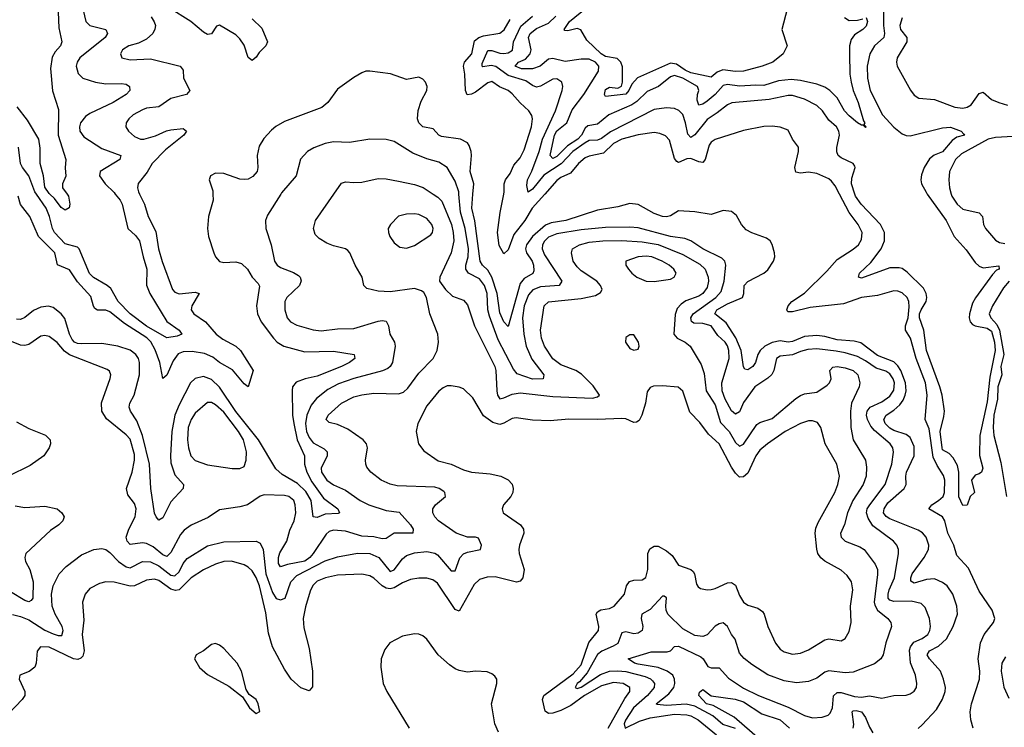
# Model space of a CAD drawing. Header units: inches. Extents: x 1694797 to 1849917, y 907313 to 1017959.
# Tile 716 of 834: x 1794345 to 1799194, y 977374 to 980858. Entities that reach past the tile are written whole.
import ezdxf

# ---------------------------------------------------------------- set-up
doc = ezdxf.new("R2010")
doc.units = ezdxf.units.IN
doc.header["$MEASUREMENT"] = 0
doc.layers.add('B7997', color=7, linetype='Continuous')
doc.layers.add('B7998', color=7, linetype='Continuous')

msp = doc.modelspace()

# ---------------------------------------------------------------- linework, layer by layer
at = {"layer": 'B7997', "color": 5}
for points, elevation in [([(1795631.6, 980000), (1795564.9, 979895.1), (1795555.8, 979870), (1795557.6, 979830), (1795583, 979750), (1795599.8, 979670), (1795614, 979650), (1795630, 979638.4), (1795693.4, 979613.4), (1795718, 979598), (1795727.2, 979590), (1795731.7, 979571.7), (1795724, 979550), (1795660.8, 979490), (1795651.4, 979470), (1795650.2, 979430), (1795662.9, 979390), (1795679.6, 979370), (1795710, 979353.4), (1795790, 979331), (1795830, 979326.5), (1795910, 979336.3), (1795990, 979338.2), (1796110, 979373.9), (1796130, 979377), (1796150, 979373), (1796161.7, 979350), (1796168.8, 979310), (1796190.2, 979270), (1796194.7, 979250), (1796180.6, 979170), (1796170.2, 979150), (1796158.7, 979141.3), (1796131.2, 979128.8), (1795990, 979091.7), (1795915, 979065), (1795863, 979037), (1795807.5, 978992.5), (1795780.7, 978959.3), (1795759.1, 978910), (1795753.3, 978870), (1795758.4, 978830), (1795770, 978800.1), (1795790, 978774.3), (1795845.4, 978745.4), (1795859.1, 978730), (1795858.9, 978710), (1795829.2, 978650), (1795830.7, 978630), (1795858.1, 978590), (1795890, 978567.5), (1795950, 978540.9), (1796021.8, 978490), (1796064, 978470), (1796150, 978441.3), (1796213.2, 978433.2), (1796270.2, 978370), (1796282.8, 978350), (1796280.7, 978330), (1796190.1, 978329.9), (1796150, 978304), (1796130, 978302.4), (1796090, 978311.6), (1796030, 978314.1), (1795950, 978340.3), (1795890, 978345.2), (1795870, 978337.9), (1795855.2, 978324.8), (1795790.4, 978229.6), (1795774, 978210), (1795750, 978192), (1795664.8, 978175.2), (1795630, 978164), (1795619.5, 978179.5), (1795619.4, 978210), (1795626.5, 978233.5), (1795660.2, 978290), (1795675.4, 978344.6), (1795696.5, 978390), (1795704.7, 978430), (1795702.2, 978470), (1795694.5, 978490), (1795670, 978510.6), (1795650, 978514.9), (1795550, 978518), (1795530, 978511.5), (1795467.3, 978470), (1795430, 978459.3), (1795330, 978443.9), (1795272.8, 978407.2), (1795190.1, 978369.9), (1795156.1, 978343.9), (1795137.1, 978322.9), (1795090, 978234), (1795070, 978215.5), (1795050, 978223.1), (1795002.9, 978262.9), (1794970, 978279), (1794950, 978281.4), (1794890, 978273.2), (1794873.8, 978290), (1794869.9, 978310), (1794882.1, 978350), (1794913.6, 978410), (1794918.4, 978450), (1794910, 978475.1), (1794878.1, 978518.1), (1794872.1, 978550), (1794899.1, 978630), (1794910.8, 978689.2), (1794910, 978717.2), (1794890, 978791.8), (1794870, 978814.5), (1794773.5, 978893.5), (1794749.9, 978930), (1794748.3, 978971.7), (1794791.1, 979091.1), (1794794, 979110), (1794787.3, 979127.3), (1794775.4, 979135.4), (1794590, 979207.9), (1794566.6, 979226.6), (1794530, 979269.2), (1794490, 979297.5), (1794470, 979302.4), (1794450, 979299.5), (1794390, 979259.6), (1794370, 979254), (1794350, 979255.1), (1794297.1, 979277.1)], 740), ([(1794310, 977929.9), (1794350, 977919.9), (1794390, 977903.5), (1794470, 977852), (1794510, 977833.2), (1794534.2, 977825.8), (1794553.5, 977826.5), (1794558.9, 977850), (1794555, 977870), (1794519.6, 977930), (1794505.3, 977970), (1794501.4, 978030), (1794510.2, 978070), (1794540.2, 978130), (1794573.8, 978166.2), (1794650, 978222.4), (1794710, 978249.8), (1794750, 978254.8), (1794770, 978248.9), (1794790, 978234.4), (1794832, 978190), (1794870, 978163.5), (1794890, 978159.7), (1794950, 978189.4), (1794990, 978188.2), (1795030, 978168.1), (1795090, 978123.3), (1795110, 978119.3), (1795130, 978139.6), (1795150, 978180.2), (1795170, 978205.5), (1795270, 978267), (1795350, 978287.2), (1795510, 978290.8), (1795530, 978279.7), (1795543.7, 978250), (1795557.9, 978130), (1795590, 978037.1), (1795607.7, 978007.7), (1795630, 978000.9), (1795651.9, 978010), (1795680.3, 978090), (1795710, 978121.8), (1795850, 978193.2), (1795910, 978212.7), (1796008.2, 978231.8), (1796070, 978228.9), (1796113.6, 978210), (1796170, 978141.6), (1796190, 978149.9), (1796230, 978202.6), (1796250, 978220.2), (1796290, 978233.5), (1796350, 978239), (1796390, 978230.4), (1796402.5, 978222.5), (1796470, 978143.7), (1796490, 978144.2), (1796512.1, 978207.9), (1796530, 978227.4), (1796550, 978236.9), (1796614.4, 978250), (1796619.7, 978270), (1796604.3, 978304.3), (1796590.1, 978310.1), (1796549.9, 978310.1), (1796494.2, 978330), (1796408.4, 978390), (1796389.4, 978410), (1796379.7, 978430), (1796379.2, 978450), (1796392.6, 978470), (1796441.3, 978510), (1796439.1, 978530), (1796434.3, 978534.3), (1796411.6, 978550), (1796390, 978556.6), (1796203.6, 978563.6), (1796170, 978570.2), (1796125.3, 978590), (1796074.3, 978630), (1796055.3, 978655.3), (1796049.1, 978670), (1796048.1, 978690), (1796058.6, 978750), (1796052.6, 978770), (1796036.5, 978790), (1795961.5, 978841.5), (1795910, 978865.4), (1795870, 978875.3), (1795855.3, 978890), (1795864.7, 978910), (1795930, 978969.8), (1795990, 979000.4), (1796030, 979011.3), (1796090, 979019.4), (1796210, 979015.2), (1796235.5, 979024.5), (1796256.6, 979043.4), (1796310, 979118.2), (1796381.2, 979190), (1796401.1, 979230), (1796408.4, 979270), (1796405, 979310), (1796364.6, 979410), (1796348.8, 979490), (1796334.7, 979514.7), (1796323.2, 979523.2), (1796290, 979534.7), (1796170, 979518.6), (1796110, 979522.2), (1796054, 979534), (1796039.5, 979550), (1796031.5, 979590), (1795998, 979650), (1795971.4, 979710), (1795961.4, 979721.4), (1795950, 979730.2), (1795890, 979744), (1795857.8, 979757.8), (1795820.3, 979780.3), (1795800.6, 979800.6), (1795792.2, 979830), (1795802, 979870), (1795892.9, 980000)], 760), ([(1795296.7, 980000), (1795297.8, 979970), (1795274.8, 979890), (1795269.4, 979830), (1795275.2, 979790), (1795301.9, 979710), (1795310.2, 979690), (1795330, 979668), (1795350, 979662.8), (1795410, 979666.7), (1795437.9, 979657.9), (1795467.3, 979630), (1795490.8, 979590.7), (1795519.5, 979559.5), (1795526.1, 979546.1), (1795511.4, 979450), (1795516.1, 979410), (1795535, 979370), (1795595.7, 979290), (1795612.9, 979270), (1795645.5, 979250), (1795750, 979222.9), (1795890, 979226.3), (1795992.7, 979210), (1795995.8, 979190), (1795970.2, 979170), (1795930.2, 979150), (1795810, 979102.8), (1795750.9, 979089.1), (1795707.3, 979072.7), (1795689.3, 979050), (1795687.4, 979032.6), (1795689, 978911), (1795694.6, 978870), (1795711.8, 978790), (1795748.1, 978710), (1795748.6, 978670), (1795759, 978630), (1795783.1, 978583.1), (1795841.8, 978501.8), (1795912.7, 978450), (1795920.3, 978430), (1795913.8, 978426.2), (1795850, 978422.5), (1795810, 978407.2), (1795790.8, 978410.8), (1795779.9, 978490), (1795755.1, 978535.1), (1795713.6, 978573.6), (1795638.6, 978618.6), (1795606.5, 978646.5), (1795522.1, 978790), (1795409, 978929), (1795330, 979049.5), (1795290, 979085.8), (1795250, 979100.7), (1795210, 979091.2), (1795186.3, 979070), (1795130, 978961), (1795109.7, 978910), (1795094.8, 978830), (1795087.9, 978710), (1795090, 978675.5), (1795110, 978617.2), (1795151.7, 978570), (1795150.2, 978550), (1795090, 978484.4), (1795050, 978404.4), (1795030, 978394), (1795016.8, 978410), (1795009, 978429), (1794991.8, 978550), (1794985, 978670), (1794950.9, 978810), (1794922.6, 978882.6), (1794891.4, 978930), (1794883.8, 978950), (1794887.4, 978970), (1794909.3, 979010), (1794935.9, 979110), (1794935.8, 979170), (1794930.9, 979190), (1794917.6, 979210), (1794890, 979231.6), (1794829.2, 979250.8), (1794750, 979264.5), (1794650, 979261.7), (1794630, 979263.1), (1794615.2, 979270), (1794603, 979283), (1794589.9, 979310), (1794567, 979387), (1794549.1, 979410), (1794510, 979440.8), (1794487.4, 979447.4), (1794450, 979443.1), (1794414.1, 979425.9), (1794370, 979392.1), (1794350, 979382.3), (1794330, 979384)], 720), ([(1794935.7, 980000), (1794959.5, 979950), (1794978.6, 979890), (1795015, 979815), (1795029.6, 979730), (1795046.9, 979666.9), (1795097.7, 979530), (1795110, 979517.1), (1795130, 979508.6), (1795210, 979516.2), (1795228.5, 979510), (1795193, 979450), (1795189.6, 979430), (1795203.5, 979410), (1795259.7, 979370), (1795312.1, 979310), (1795345.7, 979285.7), (1795409.5, 979250), (1795432.2, 979230), (1795495, 979130), (1795470.4, 979050), (1795450, 979064.8), (1795393.5, 979133.5), (1795330, 979169.7), (1795296.6, 979196.6), (1795254.9, 979214.9), (1795194.9, 979225.1), (1795150, 979222.4), (1795126.5, 979213.5), (1795101.7, 979178.3), (1795070, 979107.2), (1795050, 979091.3), (1795034.9, 979170), (1795013.1, 979233.1), (1794991.8, 979271.8), (1794971.1, 979291), (1794862.3, 979362.3), (1794790, 979419.2), (1794770, 979427.8), (1794728.7, 979428.7), (1794716.2, 979436.2), (1794708.4, 979448.4), (1794695.8, 979495.8), (1794630, 979568), (1794590, 979625.8), (1794531, 979651), (1794518.7, 979710), (1794438.1, 979790), (1794395.2, 979890), (1794349, 979949), (1794337.1, 979990)], 680), ([(1794816.1, 980000), (1794839.8, 979970), (1794850.1, 979950), (1794878.6, 979830), (1794915.9, 979795.9), (1794935.7, 979770), (1794953.3, 979690), (1794972.1, 979630), (1794970.5, 979550.5), (1794986, 979510), (1795070, 979371.8), (1795130.6, 979330), (1795144, 979310), (1795120.3, 979299.7), (1795070, 979292.1), (1794970, 979349.6), (1794890, 979409.2), (1794830.3, 979470), (1794793.8, 979533.8), (1794775.7, 979550), (1794708.7, 979588.7), (1794689.3, 979609.3), (1794639, 979730), (1794630, 979737.7), (1794570, 979754.8), (1794517.6, 979810), (1794506.4, 979830), (1794491.9, 979890), (1794475.1, 979930), (1794427.4, 980000)], 660), ([(1794578.8, 980000), (1794586.4, 979990), (1794591.7, 979950), (1794588.3, 979931.7), (1794570, 979920.7), (1794550, 979933.7), (1794517.5, 979977.5), (1794493.1, 980000)], 640), ([(1796381.9, 980000), (1796404.9, 979984.9), (1796423.9, 979963.9), (1796471.4, 979850), (1796480.4, 979810), (1796482.9, 979770), (1796470.5, 979710), (1796414.5, 979590), (1796412.7, 979570), (1796442.9, 979530), (1796476.6, 979496.6), (1796530, 979476.9), (1796550, 979454.5), (1796584.9, 979350), (1796685.2, 979150), (1796690.3, 979130), (1796694.1, 979030), (1796697.9, 979010), (1796710, 978991.6), (1796730, 978995.8), (1796770, 979014.4), (1796810, 979021.3), (1796970, 979002.3), (1797165.9, 978994.1), (1797190, 979000.4), (1797200.3, 979010), (1797170, 979055.6), (1797112.5, 979112.4), (1797084.2, 979130), (1797010, 979158.2), (1796970, 979188.4), (1796930.1, 979250.1), (1796915.4, 979290), (1796910.1, 979330), (1796928.2, 979450), (1796950, 979468.7), (1797110, 979484.6), (1797180, 979500), (1797205.5, 979514.5), (1797214.2, 979530), (1797206, 979550), (1797187.1, 979570), (1797110, 979622), (1797090, 979640.7), (1797070.9, 979670), (1797063.2, 979710), (1797067.9, 979730), (1797101.1, 979750), (1797150, 979763.2), (1797216, 979770), (1797310, 979770.6), (1797410, 979764.7), (1797490, 979751.3), (1797610, 979702.5), (1797693.7, 979653.7), (1797719.9, 979630), (1797735.7, 979590), (1797736.6, 979570), (1797730, 979540.2), (1797709.9, 979510), (1797690, 979497.2), (1797625.4, 979474.6), (1797602.2, 979457.8), (1797583.6, 979436.4), (1797573.2, 979406.8), (1797566.8, 979310), (1797583.1, 979290), (1797623, 979270), (1797646.6, 979250), (1797700.6, 979160.6), (1797715.6, 979115.6), (1797726.4, 979030), (1797770, 978961), (1797795.5, 978875.5), (1797838.5, 978830), (1797870, 978775.6), (1797890, 978757.4), (1797910, 978767.2), (1797974.9, 978865.1), (1797990, 978874.4), (1798050, 978895), (1798166.7, 978993.3), (1798190, 979007.8), (1798210, 979015.1), (1798270, 979023.9), (1798321.6, 979058.4), (1798333.7, 979070), (1798340.3, 979090), (1798335.3, 979130), (1798350, 979147.6), (1798370, 979151.1), (1798410, 979144.5), (1798449.7, 979130), (1798471.8, 979110), (1798482.2, 979070), (1798479.7, 979050), (1798441, 978970), (1798436, 978930), (1798437.5, 978850), (1798449, 978790), (1798509.8, 978690), (1798515.3, 978655.3), (1798512.7, 978610), (1798497.9, 978570), (1798447.2, 978490), (1798422.2, 978430), (1798407.4, 978372.6), (1798387.7, 978327.7), (1798389.7, 978310), (1798409.7, 978290), (1798482.7, 978262.7), (1798503.1, 978250), (1798557.7, 978177.7), (1798569.4, 978150), (1798570, 978126.8), (1798552.6, 977990), (1798555.6, 977975.6), (1798570, 977949.9), (1798619.8, 977910), (1798634.5, 977890), (1798638.8, 977870), (1798610.6, 977790), (1798596.5, 977730), (1798586.2, 977710), (1798553.7, 977686.3), (1798450, 977644.8), (1798410, 977641.2), (1798330, 977651.7), (1798310, 977645.8), (1798270, 977615), (1798230, 977598.6), (1798170, 977592.8), (1798110, 977603), (1798030, 977632.2), (1797950, 977682.2), (1797912.2, 977712.2), (1797890, 977738.7), (1797867.9, 977807.9), (1797850, 977830.2), (1797830, 977870.3), (1797810, 977888.4), (1797790, 977883.9), (1797770, 977870.9), (1797730, 977828.6), (1797710, 977820.5), (1797670, 977826.1), (1797610, 977858.8), (1797537.4, 977930), (1797528.5, 977950), (1797526.6, 977970), (1797530, 978011.3), (1797519.4, 978019.4), (1797510, 978020.2), (1797450, 977953.5), (1797408.8, 977931.2), (1797405.5, 977910), (1797414.5, 977870), (1797409.7, 977850), (1797390, 977837.4), (1797370, 977834.5), (1797330, 977843.5), (1797310, 977839.2), (1797290, 977786.5), (1797267.6, 977772.4), (1797211.1, 977748.9), (1797190, 977732.2), (1797138.9, 977641.1), (1797102.6, 977597.4), (1797090.6, 977590), (1797080.3, 977570), (1797090, 977565), (1797110, 977571.3), (1797206.1, 977633.9), (1797250, 977649.7), (1797290, 977652.5), (1797330, 977649.2), (1797424.5, 977624.5), (1797452, 977612), (1797462.1, 977602.1), (1797470.5, 977590), (1797468.8, 977570), (1797436.1, 977530), (1797367.6, 977470), (1797328.6, 977408.6), (1797321.1, 977390), (1797326, 977370), (1797396.6, 977403.4), (1797450, 977419.7), (1797570, 977438.7), (1797630, 977435.6), (1797650.6, 977430), (1797686.2, 977410), (1797776, 977336)], 760), ([(1797870, 977367.1), (1797808.2, 977388.2), (1797758.7, 977430), (1797670, 977478.1), (1797627.7, 977487.7), (1797530, 977481.1), (1797485.1, 977485.1), (1797479.3, 977490), (1797541, 977539), (1797567.2, 977570), (1797572.1, 977590), (1797569.9, 977610), (1797560.9, 977630), (1797533.3, 977650), (1797490, 977668.5), (1797390, 977684.7), (1797373.1, 977690), (1797341.3, 977710), (1797455, 977745), (1797534.2, 977745.8), (1797549.2, 977750.8), (1797570, 977772.2), (1797590, 977772.9), (1797699.9, 977719.9), (1797711.2, 977711.2), (1797733.6, 977673.6), (1797750, 977666.5), (1797790, 977666.2), (1797835.7, 977615.7), (1797910, 977567), (1797983.9, 977530), (1798130, 977472), (1798210, 977432.4), (1798250, 977420.2), (1798296.7, 977423.4), (1798326, 977434), (1798336.9, 977443.1), (1798348.5, 977470), (1798352.2, 977527.8), (1798370, 977545.6), (1798390, 977544.6), (1798455.3, 977524.7), (1798490, 977522.5), (1798530, 977528.1), (1798590, 977516.5), (1798650, 977530.2), (1798710, 977532.4), (1798730, 977538), (1798749, 977551), (1798761.4, 977570), (1798763.7, 977590), (1798755.8, 977630), (1798731.3, 977691.3), (1798726.5, 977753.5), (1798731, 977770), (1798747.7, 977792.3), (1798790, 977810.7), (1798817.6, 977830), (1798827.7, 977850), (1798830.4, 977870), (1798825.2, 977910), (1798804, 977964), (1798783.7, 977983.7), (1798735.3, 977995.3), (1798650, 977992.7), (1798630, 978000.2), (1798621.9, 978010), (1798621, 978030), (1798626.9, 978050), (1798652.4, 978110), (1798672.8, 978230), (1798672, 978250), (1798664.2, 978270), (1798648.5, 978290), (1798546.3, 978366.3), (1798523.3, 978403.3), (1798514.5, 978430), (1798518.7, 978450), (1798530.9, 978469.1), (1798607.4, 978570), (1798639.7, 978670), (1798648.4, 978728.4), (1798644.3, 978750), (1798631.7, 978770), (1798555.1, 978835.1), (1798537.2, 978857.2), (1798519.2, 978890), (1798514.5, 978910), (1798518, 978930), (1798533.5, 978950), (1798590, 978976), (1798630, 979005), (1798650, 979033.8), (1798653.6, 979070), (1798646.7, 979090), (1798630, 979114.9), (1798610, 979127.7), (1798562, 979142), (1798510, 979179.2), (1798470, 979199.2), (1798410, 979218.3), (1798366.3, 979226.3), (1798270, 979237.1), (1798225.8, 979234.2), (1798190, 979224.9), (1798150, 979207.2), (1798090, 979202), (1798071.3, 979190), (1798059.6, 979130), (1798048.5, 979111.5), (1798030, 979093.4), (1797965.9, 979050), (1797910, 978972.7), (1797890, 978927.4), (1797870, 978915.3), (1797850, 978931.4), (1797819.3, 978990), (1797804.6, 979030), (1797803.5, 979070), (1797839, 979190), (1797836.5, 979230), (1797830, 979252.2), (1797819.7, 979270), (1797783.2, 979303.1), (1797750.4, 979350), (1797710, 979363), (1797664.7, 979364.7), (1797652.8, 979372.8), (1797649.5, 979389.5), (1797661.7, 979410), (1797773, 979490), (1797799.5, 979520.5), (1797813.5, 979570), (1797822, 979650), (1797818, 979670), (1797803.5, 979683.5), (1797710, 979729.9), (1797649.9, 979769.9), (1797620.5, 979780.5), (1797550, 979790.7), (1797390, 979834), (1797350, 979837.4), (1797230, 979834.6), (1797110, 979823), (1796990, 979804.6), (1796950, 979787.2), (1796930, 979767.4), (1796920.5, 979750), (1796918.1, 979730), (1796930, 979700.2), (1797015, 979570), (1797002.6, 979550), (1796910, 979542.4), (1796871.5, 979528.5), (1796850, 979502.9), (1796829.5, 979450), (1796821.7, 979390), (1796827.6, 979310), (1796838.7, 979250), (1796867.3, 979187.3), (1796926.2, 979110), (1796923, 979090), (1796870, 979088.3), (1796794.9, 979114.9), (1796776.7, 979136.7), (1796701.3, 979281.3), (1796658.4, 979398.4), (1796650.6, 979430), (1796646.6, 979510), (1796634.5, 979550), (1796610, 979582.9), (1796555.7, 979610), (1796542.6, 979630), (1796543, 979650), (1796553.8, 979690), (1796555.1, 979730), (1796538.2, 979830), (1796515.2, 979910), (1796508.2, 980000)], 740), ([(1798770, 977367.3), (1798790, 977385.5), (1798859.2, 977460.8), (1798890, 977511.6), (1798902.5, 977550), (1798904.2, 977570), (1798894.5, 977610), (1798879.2, 977650), (1798825.8, 977710), (1798814.5, 977730), (1798824.7, 977750), (1798870, 977774), (1798909.4, 977810), (1798941.2, 977870), (1798962.5, 977930), (1798960.2, 977970), (1798940.7, 978030), (1798911.9, 978070), (1798890, 978086.2), (1798850, 978104.7), (1798810, 978100.8), (1798750, 978083.9), (1798733.2, 978093.2), (1798733.2, 978110), (1798740.5, 978130), (1798798.7, 978210), (1798820.3, 978250), (1798822.4, 978270), (1798808.5, 978310), (1798790.9, 978330.9), (1798770, 978344.5), (1798630, 978400.1), (1798611.2, 978411.2), (1798598.4, 978430), (1798601.3, 978450), (1798620.9, 978479.1), (1798700.8, 978550), (1798709.9, 978570), (1798708.1, 978610), (1798712.7, 978630), (1798750.3, 978710), (1798750, 978755.8), (1798730, 978801.6), (1798710, 978816.2), (1798650, 978835.9), (1798630, 978847.4), (1798607.1, 978870), (1798599.9, 978890), (1798612.2, 978910), (1798650, 978934.9), (1798678.6, 978961.4), (1798695.1, 978984.9), (1798705.3, 979010), (1798709.7, 979030.3), (1798707.9, 979070), (1798684.7, 979130), (1798670, 979153.5), (1798650, 979173.3), (1798570, 979203.9), (1798486.6, 979266.6), (1798454.6, 979274.6), (1798370, 979281.8), (1798310, 979298.5), (1798270, 979303.2), (1798210, 979298.9), (1798150, 979274.2), (1798130, 979270.9), (1798090, 979277), (1798050, 979268.4), (1798013.7, 979250), (1797991.3, 979230), (1797979.7, 979210), (1797969.2, 979170.7), (1797955.1, 979150), (1797930, 979133.8), (1797916.6, 979136.6), (1797908.9, 979148.9), (1797898.3, 979230), (1797872, 979292), (1797824.9, 979364.9), (1797768.2, 979410), (1797777.4, 979430), (1797830, 979458.8), (1797903.8, 979490), (1797910.4, 979509.6), (1797912.5, 979550), (1797931.4, 979568.6), (1798009.6, 979610), (1798030, 979627), (1798057.8, 979670), (1798063.1, 979690), (1798062.2, 979710), (1798050.7, 979750.7), (1798040.5, 979770), (1798022.3, 979782.3), (1797950, 979808.2), (1797923.2, 979823.2), (1797899.3, 979850), (1797874.7, 979894.7), (1797850, 979914.3), (1797810, 979918.7), (1797750, 979899.1), (1797670, 979912.2), (1797590, 979917.8), (1797550, 979893.3), (1797530, 979888.1), (1797510, 979889.9), (1797470, 979903.4), (1797390, 979948.5), (1797350, 979952.5), (1797290, 979936.1), (1797190, 979919.9), (1797034.9, 979870), (1796962.5, 979857.5), (1796933.8, 979846.3), (1796870.8, 979790), (1796841.2, 979750), (1796836.5, 979730), (1796840.9, 979710), (1796869.2, 979669.2), (1796876.1, 979650), (1796877.7, 979622.3), (1796871.7, 979608.3), (1796830, 979584.6), (1796810, 979558.9), (1796750, 979348.2), (1796730, 979370.6), (1796710, 979414.4), (1796695.9, 979510), (1796670, 979590.4), (1796650, 979625), (1796623.6, 979650), (1796612.4, 979670), (1796587.1, 979867.1), (1796571.4, 979930), (1796577.4, 980000)], 720), ([(1796931.3, 980000), (1796869.6, 979930.4), (1796833.4, 979870), (1796778.9, 979801.1), (1796750, 979724.3), (1796730, 979705.5), (1796706.6, 979746.6), (1796697.9, 979810), (1796711, 979909), (1796728.8, 980000)], 680), ([(1799040.6, 977370), (1799028.9, 977410), (1799025.4, 977450), (1799031.7, 977490), (1799071.4, 977610), (1799073.1, 977650), (1799064.8, 977710), (1799077.1, 977790), (1799094.9, 977830), (1799140.7, 977890), (1799146.3, 977910), (1799133.7, 977950), (1799070, 978043.4), (1799017.7, 978157.7), (1798959.1, 978219.1), (1798945.4, 978270), (1798916.3, 978330), (1798900.7, 978390), (1798890, 978409.9), (1798822, 978450), (1798836, 978470), (1798870.2, 978489.8), (1798892.3, 978510), (1798899.9, 978530), (1798900.8, 978590), (1798893.9, 978613.9), (1798862.4, 978662.4), (1798843.8, 978703.8), (1798823.8, 978843.8), (1798803.3, 978890), (1798813.3, 979010), (1798804.9, 979070), (1798759.3, 979190), (1798732.2, 979290), (1798706.9, 979330), (1798706.7, 979350), (1798719.9, 979390), (1798724.6, 979444.6), (1798723.2, 979470), (1798714.9, 979490), (1798690, 979513.2), (1798670, 979521.2), (1798650, 979522.5), (1798570, 979500.2), (1798490, 979489.9), (1798401.2, 979458.8), (1798238.5, 979441.5), (1798150, 979419.4), (1798130, 979419.7), (1798124.4, 979424.4), (1798122.2, 979430), (1798128.9, 979450), (1798147, 979470), (1798210, 979512), (1798319.8, 979620.2), (1798370, 979678), (1798450, 979727.9), (1798475.7, 979750), (1798490, 979775.5), (1798493.7, 979810), (1798473.7, 979850), (1798429.6, 979909.7), (1798381.5, 980000)], 680), ([(1798814.6, 980000), (1798906.8, 979870), (1798946.8, 979790), (1799005.1, 979725.1), (1799050, 979662.2), (1799070, 979644.2), (1799090, 979636.8), (1799166, 979646), (1799168.4, 979630), (1799155.8, 979624.2), (1799136.3, 979603.7), (1799051.5, 979488.5), (1799037.6, 979462.4), (1799022.5, 979410), (1799020.4, 979390), (1799025.4, 979370), (1799037.2, 979357.2), (1799050.1, 979350.1), (1799110, 979339.4), (1799130, 979324.1), (1799144.9, 979270), (1799148.6, 979230), (1799122.2, 979097.8), (1799110, 978976.2), (1799073.8, 978810), (1799071.6, 978711.6), (1799087.7, 978650), (1799081, 978630), (1799070, 978621.2), (1799050, 978616), (1799032.4, 978590), (1799047.7, 978530), (1799026, 978510), (1799010, 978468), (1798990, 978466.6), (1798970, 978508.7), (1798969.8, 978629.8), (1798962.9, 978662.9), (1798941.3, 978701.3), (1798921.5, 978721.5), (1798890, 978739.5), (1798887.1, 978750), (1798878.4, 978830), (1798896.5, 978903.5), (1798898.7, 978930), (1798887.1, 979010), (1798877, 979050), (1798810.4, 979230), (1798797.3, 979330), (1798776.7, 979390), (1798776.5, 979410), (1798784.2, 979430), (1798809.2, 979470), (1798812.1, 979490), (1798808.6, 979510), (1798796, 979536), (1798715.3, 979615.3), (1798690, 979632.7), (1798676.4, 979636.4), (1798630, 979637.2), (1798490, 979586.3), (1798476, 979590), (1798481, 979610), (1798536.8, 979663.2), (1798587.8, 979730), (1798603.7, 979770), (1798604.3, 979810), (1798583.6, 979850), (1798488.9, 979950), (1798460.8, 979990), (1798457.5, 980000)], 660), ([(1798932, 980000), (1798934.6, 979990), (1798960.9, 979950), (1798990, 979925.6), (1799070, 979907.9), (1799086, 979890), (1799091.9, 979850), (1799101.2, 979830), (1799150, 979772.8), (1799170, 979761.1), (1799196.7, 979756.7)], 680), ([(1799217.7, 979570), (1799190, 979538.2), (1799135.4, 979450), (1799119, 979410), (1799126.7, 979390), (1799156.6, 979356.6), (1799169.3, 979330), (1799191, 979210), (1799176.8, 979150), (1799181.7, 979110), (1799162, 979050), (1799159.5, 978990), (1799142.8, 978910), (1799138.7, 978850), (1799142.3, 978810), (1799177.2, 978677.2), (1799205, 978510)], 680), ([(1797243.3, 977370), (1797325.2, 977514.8), (1797350.5, 977550), (1797349.8, 977570), (1797317.7, 977590), (1797270, 977594.8), (1797210, 977578.4), (1797126.4, 977530), (1797058.9, 977481.1), (1797010, 977456.7), (1796970, 977443.2), (1796950, 977441.5), (1796932.7, 977452.7), (1796919.5, 977510), (1796926.8, 977530), (1797070, 977636.6), (1797110, 977681.3), (1797148.6, 977791.4), (1797196.1, 977850), (1797197.3, 977870), (1797183.6, 977930), (1797190, 977942), (1797207.5, 977952.5), (1797250, 977959.4), (1797272.6, 977970), (1797323.8, 978030), (1797332.7, 978070), (1797348.1, 978091.9), (1797370, 978098.8), (1797410, 978099.1), (1797428, 978112), (1797437.6, 978150), (1797438.1, 978230), (1797448.2, 978251.8), (1797470, 978266), (1797490, 978265.5), (1797530, 978243), (1797558.9, 978218.9), (1797590, 978171.5), (1797650.1, 978150.1), (1797661.1, 978141.1), (1797668.8, 978128.8), (1797678.6, 978078.6), (1797685.8, 978065.8), (1797697.8, 978057.8), (1797730, 978050.2), (1797750, 978052.3), (1797770, 978056.9), (1797830, 978085.3), (1797850, 978086.7), (1797870, 978074), (1797890, 978022), (1797910, 977990.4), (1797930, 977974.9), (1797980.2, 977960.2), (1798003.6, 977943.6), (1798011.2, 977931.2), (1798029.5, 977869.5), (1798067.8, 977787.8), (1798090, 977758), (1798110, 977744.7), (1798150, 977733.4), (1798190, 977738), (1798230, 977755.6), (1798310, 977804.2), (1798330, 977809.1), (1798390, 977798.9), (1798410, 977810.4), (1798430, 977844.9), (1798438.9, 977890), (1798435.7, 977970), (1798448.4, 978050), (1798441.7, 978090), (1798420.7, 978120.7), (1798390, 978148.2), (1798310, 978192.2), (1798290, 978207.9), (1798275.6, 978230), (1798270.4, 978250.4), (1798263.1, 978330), (1798266.4, 978353.6), (1798277.4, 978382.6), (1798359.9, 978530), (1798374.7, 978570), (1798381.7, 978610), (1798369.3, 978670), (1798312, 978770), (1798290.4, 978850.4), (1798274.3, 978874.3), (1798250, 978883.6), (1798230, 978883.4), (1798190, 978870.4), (1798114.3, 978830), (1798028.4, 978770), (1797990, 978737.7), (1797970, 978710.8), (1797930, 978625.6), (1797910, 978606.4), (1797890, 978605.3), (1797870, 978624.5), (1797850, 978655.1), (1797789.1, 978770), (1797737.8, 978817.8), (1797694.9, 978874.9), (1797645.3, 978925.3), (1797610, 979029.4), (1797588.3, 979048.3), (1797510, 979055.1), (1797467.1, 979052.9), (1797450, 979046.6), (1797434.9, 979025.1), (1797426.7, 978970), (1797409, 978911), (1797395.1, 978884.9), (1797383.2, 978876.8), (1797370, 978874.2), (1797330, 978892.7), (1797310, 978894.6), (1797189.8, 978889.8), (1797050, 978891.6), (1796957.5, 978882.5), (1796870, 978886.6), (1796790, 978897.5), (1796770, 978894.2), (1796730, 978870.7), (1796710, 978865.1), (1796674.5, 978874.5), (1796630, 978907.6), (1796576.8, 978996.8), (1796530, 979040.3), (1796510, 979048.8), (1796470, 979055.8), (1796450, 979054.8), (1796430, 979045.6), (1796410, 979028.7), (1796350, 978956), (1796305.3, 978870), (1796298, 978830), (1796309, 978769), (1796335.4, 978735.4), (1796406.7, 978686.7), (1796470, 978670.2), (1796530, 978642.4), (1796570, 978630.2), (1796662.1, 978622.1), (1796714, 978610), (1796750, 978592.8), (1796770, 978570.4), (1796776, 978550), (1796773.4, 978530), (1796763.1, 978510), (1796728.4, 978470), (1796720.5, 978450), (1796725.5, 978430), (1796811.4, 978371.4), (1796826.9, 978350), (1796828, 978330), (1796806.3, 978270), (1796803.6, 978250), (1796804.4, 978230), (1796830.2, 978150), (1796822.3, 978110), (1796810, 978093.3), (1796792, 978088), (1796686.1, 978113.9), (1796647.3, 978112.7), (1796610, 978100.8), (1796582.7, 978077.3), (1796510, 977944.8), (1796490, 977953.1), (1796402.7, 978082.7), (1796379.8, 978099.8), (1796350, 978108.7), (1796310, 978108.7), (1796270, 978101.2), (1796230, 978084.7), (1796190, 978060.3), (1796170, 978055.9), (1796150, 978058.7), (1796129.5, 978069.5), (1796090, 978107.6), (1796070, 978119.9), (1796030, 978128.1), (1795910, 978122.3), (1795850.5, 978109.5), (1795810, 978093.4), (1795788.4, 978071.6), (1795775.5, 978044.5), (1795752.5, 977967.5), (1795740.8, 977910), (1795744.2, 977864.2), (1795770, 977762), (1795787.4, 977650), (1795786.5, 977573.5), (1795770, 977553.7), (1795730, 977567.3), (1795682.8, 977610), (1795650, 977660.3), (1795591, 977770), (1795570, 977838), (1795557.1, 977937.1), (1795526.1, 978070), (1795510, 978111.8), (1795490, 978144.2), (1795470, 978162.9), (1795450, 978173.5), (1795388.7, 978191.3), (1795350, 978189.4), (1795310, 978177.6), (1795250, 978149.3), (1795190, 978108.9), (1795130, 978051.4), (1795112.3, 978047.7), (1795090, 978054.5), (1795030, 978097.3), (1795010, 978102.7), (1794970, 978097.7), (1794910, 978071.1), (1794890, 978069.1), (1794810, 978088.7), (1794770, 978089.9), (1794738.4, 978081.6), (1794690, 978056.4), (1794668.1, 978030), (1794655, 977990), (1794661.4, 977901.4), (1794653.6, 977830), (1794663.6, 977750), (1794656.5, 977723.5), (1794646.7, 977713.3), (1794631.9, 977708.1), (1794610, 977710.4), (1794490, 977768.2), (1794448.2, 977770), (1794431.4, 977748.6), (1794426.3, 977690), (1794419.5, 977670), (1794391.6, 977648.5), (1794346.8, 977630), (1794342.8, 977610), (1794370.6, 977550), (1794370.7, 977530), (1794357.3, 977510), (1794290, 977439.5)], 780), ([(1794330, 978877.7), (1794390, 978845.5), (1794472.9, 978812.9), (1794495.8, 978790), (1794496.5, 978770), (1794490.3, 978750), (1794464.2, 978710), (1794397.5, 978662.5), (1794290.4, 978610)], 740), ([(1794323.5, 978463.5), (1794370, 978456.8), (1794470, 978463), (1794530, 978450.2), (1794553.4, 978430), (1794563.7, 978410), (1794558, 978390), (1794538.7, 978370), (1794497.4, 978342.6), (1794374.9, 978230), (1794370.2, 978210), (1794373.8, 978190), (1794394.6, 978150), (1794411, 978090), (1794410.1, 978010), (1794402.3, 977997.7), (1794390, 977990.8), (1794370, 977998.3), (1794300.9, 978040.9)], 740), ([(1796703.5, 977350), (1796685, 977390), (1796669, 977490), (1796694.2, 977590), (1796694.3, 977610), (1796685.4, 977625.4), (1796670, 977637.6), (1796646.7, 977646.7), (1796590, 977649.7), (1796550, 977645.1), (1796510, 977652.7), (1796490, 977662), (1796461.2, 977681.2), (1796405.3, 977730), (1796350, 977808.2), (1796330, 977824.4), (1796310, 977832.4), (1796290, 977833.3), (1796230, 977823.1), (1796168.4, 977790), (1796143, 977757), (1796124.6, 977710), (1796124.2, 977670), (1796135.6, 977590), (1796153.1, 977550), (1796263.9, 977370)], 820), ([(1799199.6, 977720.4), (1799180.7, 977690), (1799178.9, 977650), (1799191.6, 977571.6), (1799216.7, 977516.7)], 680), ([(1797990, 977314.2), (1797863.4, 977423.5), (1797760.7, 977480.7), (1797727.1, 977490), (1797689.8, 977530), (1797693.4, 977546.6), (1797710, 977559.3), (1797750, 977529.2), (1797868.1, 977511.9), (1797910, 977499.5), (1797999.9, 977439.9), (1798090, 977409.8), (1798135.2, 977370)], 720), ([(1798450, 977368.7), (1798453.4, 977386.6), (1798445.2, 977450), (1798450, 977455), (1798464, 977456), (1798490, 977449.5), (1798510, 977421.7), (1798530, 977374.6), (1798547.1, 977347.1)], 720)]:
    msp.add_lwpolyline(points, dxfattribs=dict(at, elevation=elevation))
for points, elevation in [([(1796290, 979902.6), (1796250, 979900.9), (1796210, 979890.7), (1796171.5, 979850), (1796160.2, 979830), (1796160.7, 979810), (1796168.2, 979790), (1796190, 979758.7), (1796217.4, 979737.4), (1796250, 979732.8), (1796290, 979746.9), (1796370, 979799.6), (1796377.8, 979810), (1796381.5, 979830), (1796374.9, 979850), (1796350, 979879.3), (1796310, 979899)], 780), ([(1797430, 979693.4), (1797390.8, 979690), (1797330.7, 979670), (1797330.4, 979650), (1797342.6, 979630), (1797358.9, 979610), (1797384.2, 979590), (1797430, 979570.2), (1797470, 979568.4), (1797550, 979581.1), (1797567.8, 979590), (1797577.2, 979610), (1797566.2, 979630), (1797543.1, 979650), (1797509.7, 979670), (1797458.4, 979690)], 780), ([(1797370, 979306), (1797350, 979306), (1797330, 979292.7), (1797327.7, 979270), (1797350, 979239.1), (1797370, 979230.7), (1797390, 979236), (1797395.1, 979250), (1797393, 979270)], 780), ([(1795290, 978974), (1795270, 978973.6), (1795210, 978921.2), (1795189.5, 978890), (1795174.8, 978850), (1795171.5, 978790), (1795176.6, 978750), (1795188.1, 978710), (1795210, 978688.1), (1795270, 978666.7), (1795391.1, 978648.9), (1795430, 978648.5), (1795450, 978657.3), (1795459.8, 978690), (1795461.8, 978730), (1795447.2, 978790), (1795423.5, 978830), (1795350, 978925.4), (1795310, 978962.5)], 740), ([(1795310, 977787), (1795290, 977780.9), (1795250.3, 977749.7), (1795214, 977730), (1795206.4, 977710), (1795230, 977668.4), (1795270, 977634), (1795375.4, 977575.4), (1795443, 977523), (1795477.3, 977470), (1795510, 977441), (1795528.4, 977451.6), (1795519.3, 977490), (1795509, 977510), (1795475.1, 977535.1), (1795460.5, 977560.5), (1795437.2, 977650), (1795416, 977690), (1795350, 977761.6), (1795330, 977778.4)], 820)]:
    msp.add_lwpolyline(points, close=True, dxfattribs=dict(at, elevation=elevation))
at = {"layer": 'B7998', "color": 5}
for points, elevation in [([(1794643.7, 980970), (1794671, 980850), (1794690, 980829.5), (1794770.1, 980810.1), (1794777.6, 980790), (1794765.7, 980770), (1794641.8, 980670), (1794628.3, 980650), (1794622.8, 980630), (1794632.7, 980592.7), (1794655.8, 980570), (1794718, 980550), (1794770, 980542.9), (1794845, 980545), (1794870, 980541.5), (1794886.7, 980530), (1794887.4, 980510), (1794869.1, 980490), (1794806.4, 980450), (1794690, 980396.4), (1794670, 980382.5), (1794644.5, 980350), (1794639.8, 980330), (1794641.6, 980310), (1794662, 980282), (1794750, 980223.7), (1794844.2, 980190), (1794837.8, 980170), (1794741.5, 980110), (1794738.8, 980090), (1794766.8, 980050), (1794810, 980007.8), (1794816.1, 980000)], 660), ([(1795490, 980862.9), (1795537, 980817), (1795565.6, 980750), (1795557.5, 980730), (1795523.9, 980696.1), (1795510, 980673.3), (1795490, 980657.2), (1795470, 980672.6), (1795450, 980733.1), (1795430, 980763.7), (1795410, 980783.4), (1795330, 980831), (1795314.2, 980825.8), (1795290, 980789.6), (1795270, 980786), (1795250, 980796.3), (1795188.4, 980850), (1795078.8, 980918.8)], 680), ([(1798124, 980910), (1798098, 980810), (1798124.7, 980730), (1798104.7, 980690), (1798054, 980650), (1798002, 980630), (1797910, 980604.9), (1797870, 980603.2), (1797808.3, 980611.6), (1797779.3, 980600.7), (1797750, 980574.6), (1797650, 980596.1), (1797621.7, 980610), (1797579.5, 980639.5), (1797550, 980644.9), (1797388.1, 980571.9), (1797358.8, 980541.2), (1797345.4, 980510), (1797330, 980491.7), (1797230, 980479.6), (1797225, 980490), (1797230, 980514), (1797250, 980525.8), (1797290, 980522), (1797308.6, 980531.4), (1797313.3, 980550), (1797313.4, 980626.6), (1797305.8, 980650), (1797287.7, 980667.7), (1797230, 980677.6), (1797208.5, 980690), (1797137.9, 980757.9), (1797108.4, 980808.4), (1797090, 980815.8), (1797044.1, 980804.1), (1797030, 980805.7), (1797026.8, 980810), (1797052.5, 980850), (1797140, 980920)], 620), ([(1798599.5, 980920.5), (1798598.6, 980830), (1798603.1, 980790), (1798600.1, 980770), (1798554, 980730), (1798530.8, 980690), (1798519.1, 980630), (1798520.6, 980570), (1798533.1, 980510), (1798593.2, 980390), (1798650, 980328.4), (1798690, 980295.7), (1798710, 980287.3), (1798730, 980285.7), (1798890, 980326.4), (1798929.5, 980329.5), (1798981.6, 980310), (1798994.3, 980294.3), (1798997.1, 980290), (1798960.3, 980279.7), (1798936.2, 980263.8), (1798890, 980207.3), (1798848.6, 980191.4), (1798826, 980174), (1798798.7, 980130), (1798785.3, 980094.7), (1798782.3, 980070), (1798786.6, 980050), (1798808.5, 980008.5), (1798814.6, 980000)], 660), ([(1794535.5, 980895.5), (1794537.6, 980817.6), (1794553, 980750), (1794547.1, 980730), (1794519.5, 980700.5), (1794505.3, 980674.7), (1794497.6, 980617.6), (1794507.4, 980507.4), (1794536.3, 980416.3), (1794535.5, 980290), (1794572.3, 980170), (1794568.7, 980128.7), (1794571.8, 980088.2), (1794556, 980050), (1794556, 980030), (1794578.8, 980000)], 640), ([(1794992.2, 980872.2), (1795008, 980848), (1795013.4, 980830), (1795011.3, 980811.3), (1795000.7, 980790), (1794970, 980762.2), (1794930, 980742.9), (1794883, 980730), (1794851.8, 980710), (1794842.3, 980690), (1794848.4, 980670), (1794890, 980660.6), (1794990, 980665.3), (1795134.9, 980630), (1795150.3, 980610), (1795152.8, 980570), (1795182.6, 980510), (1795166, 980490), (1795090, 980470.8), (1795030, 980429.8), (1794970, 980423.4), (1794950, 980414.9), (1794904.7, 980390), (1794883.2, 980370), (1794870.2, 980350), (1794868, 980330), (1794881.5, 980310), (1794910, 980283.5), (1794940.7, 980270), (1794956.2, 980270), (1795013.7, 980286.3), (1795068.2, 980311.8), (1795090, 980316.6), (1795150, 980321.8), (1795167.2, 980310), (1795154.3, 980290), (1795063.2, 980216.8), (1794997.8, 980150), (1794972.9, 980107.1), (1794928, 980052), (1794926.3, 980030), (1794930.9, 980010), (1794935.7, 980000)], 680), ([(1796728.8, 980000), (1796730.8, 980010), (1796731, 980050), (1796737.5, 980070), (1796759.8, 980100.2), (1796778.3, 980141.7), (1796810, 980178.7), (1796830, 980218.2), (1796865.8, 980330), (1796869.9, 980369.9), (1796866.8, 980386.8), (1796853.2, 980410), (1796809.4, 980449.4), (1796770, 980493.7), (1796750, 980509.9), (1796708.6, 980528.6), (1796670, 980554.7), (1796650, 980548.1), (1796590, 980502.2), (1796570, 980491.3), (1796548, 980488), (1796540.5, 980510), (1796538, 980590), (1796530.3, 980630), (1796536, 980650), (1796571.6, 980690), (1796584.9, 980755.1), (1796606.3, 980770), (1796630, 980778.8), (1796710, 980791.3), (1796731.2, 980808.8), (1796761, 980859)], 680), ([(1798457.5, 980000), (1798441.1, 980050), (1798442.3, 980077.7), (1798459.3, 980130), (1798456.9, 980136.9), (1798449.7, 980150), (1798390, 980178.2), (1798375.1, 980190), (1798368.3, 980208.3), (1798368.2, 980228.2), (1798382, 980290), (1798378.7, 980310), (1798366.8, 980330), (1798330, 980363.5), (1798298, 980410), (1798270, 980436.3), (1798210, 980466.4), (1798150, 980484.7), (1798130, 980484.5), (1798035.2, 980464.8), (1797851.3, 980448.7), (1797830, 980439.6), (1797780.5, 980399.5), (1797730, 980367.7), (1797670, 980291.8), (1797650, 980277.8), (1797635.1, 980295.1), (1797624.4, 980350), (1797610, 980392), (1797591.5, 980411.5), (1797570, 980420.6), (1797530, 980425), (1797470, 980415.6), (1797254.5, 980305.5), (1797210, 980273.6), (1797190, 980265), (1797150, 980263.8), (1797130, 980251.8), (1797069.4, 980210), (1797011.8, 980148.2), (1796926.7, 980093.3), (1796870, 980024.1), (1796849.8, 980009.8), (1796842.1, 980042.1), (1796845.2, 980070), (1796867, 980113), (1796902.8, 980210), (1796919, 980270), (1796984.5, 980410), (1797016.5, 980510), (1797019.5, 980530), (1797014.8, 980550), (1796990, 980566.5), (1796970, 980566), (1796910, 980530.7), (1796890, 980526), (1796870, 980533.6), (1796837.6, 980557.6), (1796750, 980583.6), (1796690, 980628.7), (1796666.6, 980633.4), (1796626.3, 980626.3), (1796622, 980630), (1796622.9, 980642.9), (1796650, 980706.1), (1796670, 980705.9), (1796710, 980693.5), (1796730, 980692.5), (1796750, 980696), (1796771.8, 980708.2), (1796777, 980750), (1796813.5, 980826.5), (1796870, 980875.4)], 660), ([(1798513.7, 980870), (1798519.3, 980850), (1798512.8, 980827.2), (1798496.5, 980810), (1798456.8, 980783.2), (1798439.3, 980760.7), (1798431, 980730), (1798431, 980690), (1798432.4, 980590), (1798439.2, 980550), (1798450.1, 980509.9), (1798474.5, 980450), (1798499.6, 980359.6), (1798506.4, 980350), (1798502, 980342), (1798514, 980330), (1798510, 980327.6), (1798499.3, 980339.3), (1798490, 980338.3), (1798470, 980350.8), (1798430, 980384.3), (1798406.4, 980410), (1798370, 980472.9), (1798334.5, 980510), (1798310, 980525.4), (1798270, 980540.7), (1798190, 980559.5), (1798143.6, 980563.6), (1798082.6, 980557.4), (1798010, 980533.6), (1797970, 980536.3), (1797890, 980530.8), (1797830, 980539.7), (1797810, 980533.6), (1797770, 980489.9), (1797730, 980456.6), (1797710, 980442), (1797690, 980436.8), (1797681.3, 980461.3), (1797682.5, 980490), (1797688.7, 980510), (1797683.2, 980530), (1797610, 980570.4), (1797570, 980583.7), (1797550, 980577.8), (1797491.3, 980530), (1797435.4, 980504.6), (1797383.8, 980456.2), (1797360.2, 980439.8), (1797246.8, 980390), (1797190, 980344.5), (1797143.5, 980336.5), (1797130, 980323.8), (1797111.4, 980290), (1797093.7, 980270), (1797042.6, 980237.4), (1796990, 980183.9), (1796970, 980175.3), (1796958.2, 980190), (1796979.4, 980290), (1796990, 980310.8), (1797039.6, 980350), (1797066, 980414), (1797122.8, 980490), (1797195.3, 980604.7), (1797196.9, 980630), (1797180.7, 980650), (1797150, 980664.7), (1797110, 980664.1), (1797031.7, 980651.8), (1796970, 980666.5), (1796950, 980664), (1796907.5, 980630), (1796870, 980617), (1796816.7, 980616.7), (1796785.2, 980630), (1796802.2, 980650), (1796835.3, 980664.7), (1796858.6, 980690), (1796863.6, 980710), (1796850.3, 980770), (1796859.6, 980790), (1796890, 980815.2), (1796950, 980841.6), (1796985, 980875)], 640), ([(1798406, 980870), (1798430, 980855.1), (1798470, 980856), (1798496.6, 980863.4)], 640), ([(1798690, 980867.6), (1798679.3, 980830), (1798683, 980810), (1798713.1, 980770), (1798714.1, 980750), (1798665.8, 980670), (1798662.6, 980650), (1798665.5, 980630), (1798731, 980511), (1798750, 980486.7), (1798772.2, 980472.2), (1798850, 980464.8), (1798950, 980427.6), (1798990, 980422.8), (1799010, 980427.2), (1799030, 980438.8), (1799070, 980494.9), (1799090, 980500.9), (1799130, 980466.2), (1799166, 980450), (1799210, 980438)], 680), ([(1796577.4, 980000), (1796581.8, 980050), (1796563.4, 980110), (1796569.8, 980190), (1796568.8, 980210), (1796559.2, 980239.2), (1796550, 980252.8), (1796516, 980270), (1796422.8, 980282.8), (1796408.5, 980290), (1796381.7, 980321.7), (1796330, 980330.9), (1796310.4, 980350), (1796304.6, 980370), (1796308, 980412), (1796322.3, 980457.7), (1796349.8, 980510), (1796351.9, 980530), (1796344.2, 980550), (1796330, 980565.6), (1796310, 980574.7), (1796250, 980564.2), (1796171.2, 980591.2), (1796070, 980605.1), (1796050, 980604.5), (1796030, 980597), (1795990, 980574.5), (1795910, 980516), (1795862, 980450), (1795833.7, 980426.3), (1795650, 980357.3), (1795606.9, 980333.1), (1795585.5, 980314.5), (1795547.3, 980272.7), (1795525, 980235), (1795514.3, 980190), (1795518.2, 980130), (1795515.2, 980110), (1795493.7, 980086.3), (1795470, 980073.6), (1795450, 980070.8), (1795430, 980073.8), (1795350, 980101.5), (1795310, 980103.1), (1795284.2, 980090), (1795278.9, 980070), (1795296.1, 980016.1), (1795296.7, 980000)], 720), ([(1794493.1, 980000), (1794490, 980002.9), (1794470, 980034), (1794462.3, 980090), (1794447, 980150), (1794445.8, 980225.8), (1794439.9, 980270), (1794383.4, 980363.4), (1794333.5, 980430)], 640), ([(1798381.5, 980000), (1798360.1, 980040.1), (1798343.3, 980063.3), (1798330, 980074.6), (1798270, 980100.5), (1798230, 980107), (1798190, 980103.2), (1798167.7, 980107.7), (1798162.2, 980130), (1798179.8, 980210), (1798180.4, 980230), (1798151.2, 980270), (1798130, 980314.7), (1798090, 980328.5), (1798050, 980334.8), (1798010, 980331.7), (1797910, 980312.2), (1797770, 980268.4), (1797750, 980254.5), (1797740.2, 980239.8), (1797720.4, 980170), (1797710, 980155), (1797690, 980158.1), (1797650, 980174.1), (1797630, 980172.5), (1797590, 980154.9), (1797580.7, 980160.7), (1797570, 980175.1), (1797545.6, 980265.6), (1797525.9, 980285.9), (1797498.2, 980298.2), (1797470, 980302.5), (1797390.8, 980290.8), (1797310, 980269.9), (1797270, 980248.2), (1797219.4, 980200.6), (1797150, 980186.3), (1797130, 980177.6), (1797097.4, 980150), (1797058.2, 980101.8), (1797010, 980081.5), (1796990, 980066.1), (1796931.3, 980000)], 680), ([(1796508.2, 980000), (1796507.4, 980010), (1796490, 980063.5), (1796450.3, 980130.3), (1796410, 980157.3), (1796350, 980172.9), (1796281.9, 980201.9), (1796190, 980258.7), (1796150, 980268.7), (1796070.2, 980269.8), (1795970, 980253.1), (1795890, 980256.5), (1795850, 980248.9), (1795793.2, 980226.8), (1795762.4, 980210), (1795728.4, 980171.6), (1795706.7, 980090), (1795634.9, 980005.1), (1795631.6, 980000)], 740), ([(1799236.7, 980283.3), (1799150, 980278.6), (1799114.6, 980270), (1798982.3, 980197.7), (1798953.7, 980170), (1798924.1, 980110), (1798919.8, 980070), (1798924.2, 980030), (1798932, 980000)], 680), ([(1794427.4, 980000), (1794420.6, 980010), (1794390.8, 980090), (1794359.5, 980130), (1794349.9, 980150), (1794339.5, 980230)], 660), ([(1795892.9, 980000), (1795930, 980053), (1795950, 980060.4), (1795990, 980056.2), (1796030, 980058.4), (1796110, 980076.3), (1796150, 980074.5), (1796210, 980064), (1796290, 980046.9), (1796332.4, 980032.4), (1796381.9, 980000)], 760)]:
    msp.add_lwpolyline(points, dxfattribs=dict(at, elevation=elevation))

doc.saveas('drawing.dxf')
